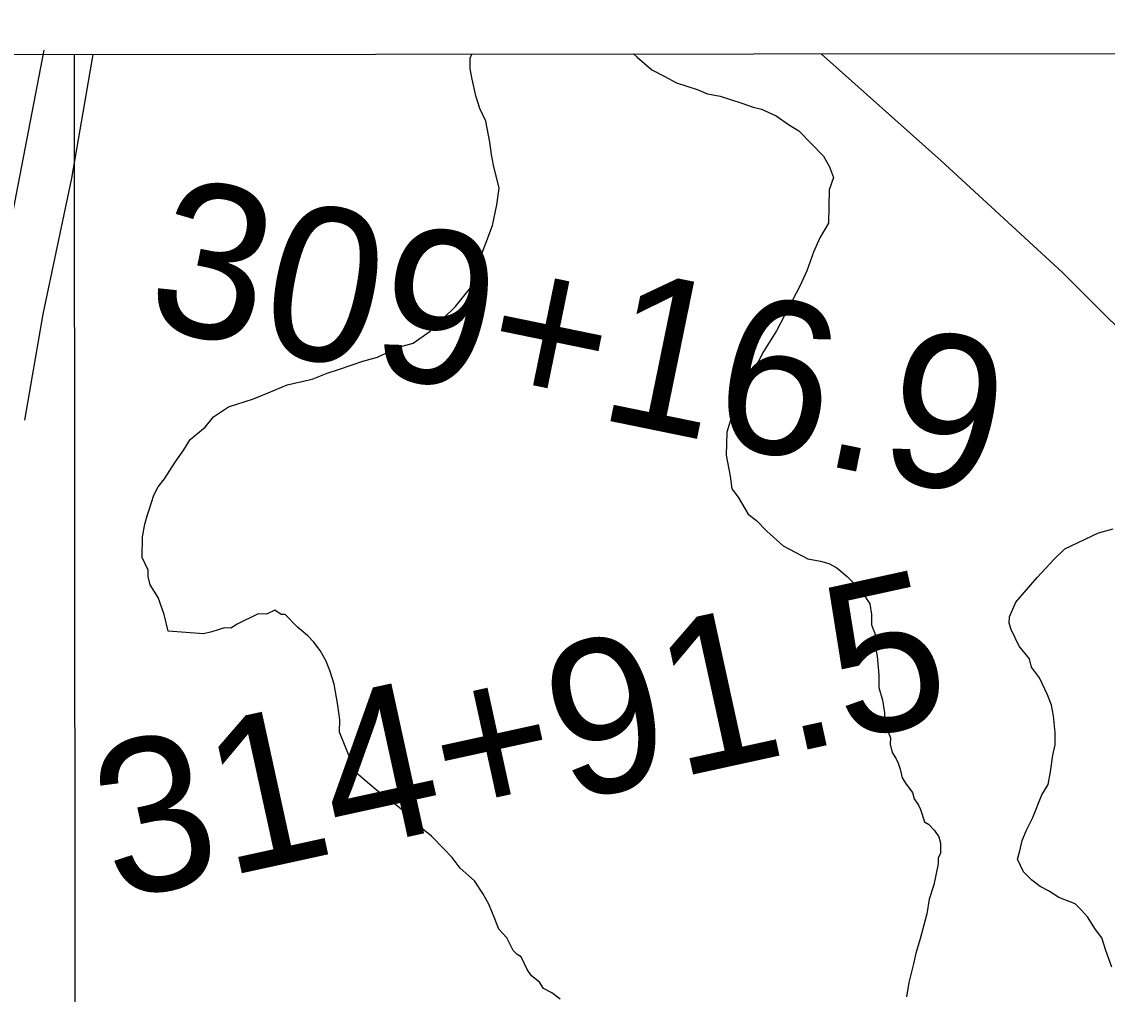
# Model space of a CAD drawing. Extents: x 3297753 to 3335611, y 652252 to 677623.
# Drawn here: x 3312338 to 3313046, y 675213 to 675847 of the extents above; entities that cross this region are included whole.
import ezdxf

# ---------------------------------------------------------------- set-up
doc = ezdxf.new("R2010")
doc.units = 0
for name, color, linetype in [('V-GRID-FRAM', 7, 'Continuous'), ('V-GRID-MAJR', 7, 'Continuous'), ('V-ROAD-CNTR', 7, 'Continuous'), ('V-SITE-VEGE', 7, 'Continuous'), ('V-SURV-IDEN', 7, 'Continuous'), ('V-TOPO-SHOR', 7, 'Continuous')]:
    doc.layers.add(name, color=color, linetype=linetype)

msp = doc.modelspace()

# ---------------------------------------------------------------- linework, layer by layer
at = {"layer": 'V-GRID-FRAM'}
msp.add_lwpolyline([(3301859.64, 675814.9), (3333399.09, 675847.01), (3333425.54, 657662.73), (3301870.22, 657630.6), (3301859.64, 675814.9)], dxfattribs=at)
at = {"layer": 'V-GRID-MAJR'}
msp.add_spline([(3312388.66, 657641.31), (3312386.02, 660668.95), (3312380.73, 666730.37), (3312375.44, 672791.81), (3312372.79, 675825.6)], degree=3, dxfattribs=at)
at = {"layer": 'V-ROAD-CNTR'}
msp.add_lwpolyline([(3312352.77, 675828.53), (3312330.48, 675712.17), (3312290.76, 675489.44), (3312271.34, 675384.94), (3312264.66, 675327.88), (3312264.86, 675279.99), (3312267.2, 675218.52), (3312269.76, 675158.29), (3312279.27, 675088.33), (3312296.41, 675006.75), (3312324.41, 674880.19), (3312398, 674570)], dxfattribs=at)
at = {"layer": 'V-SITE-VEGE'}
for p, q in [((3312630.79, 675816.39), (3312630.91, 675823.2)), ((3312630.91, 675823.2), (3312631.85, 675825.87)), ((3312631.85, 675825.87), (3312737.39, 675825.97)), ((3312737.39, 675825.97), (3312739.78, 675824)), ((3312739.78, 675824), (3312749.16, 675815.67)), ((3312632.03, 675809.57), (3312630.79, 675816.39)), ((3312749.16, 675815.67), (3312757.25, 675811.44)), ((3312634.56, 675798.64), (3312632.03, 675809.57)), ((3312757.25, 675811.44), (3312765.34, 675807.22)), ((3312765.34, 675807.22), (3312778.87, 675802.9)), ((3312778.87, 675802.9), (3312785.62, 675800.06)), ((3312637.13, 675790.43), (3312634.56, 675798.64)), ((3312785.62, 675800.06), (3312793.76, 675798.55)), ((3312793.76, 675798.55), (3312807.29, 675794.23)), ((3312807.29, 675794.23), (3312815.41, 675791.37)), ((3312641.07, 675782.19), (3312637.13, 675790.43)), ((3312815.41, 675791.37), (3312820.82, 675789.91)), ((3312820.82, 675789.91), (3312830.27, 675785.66)), ((3312643.55, 675768.54), (3312641.07, 675782.19)), ((3312830.27, 675785.66), (3312838.34, 675780.08)), ((3312838.34, 675780.08), (3312845.07, 675775.88)), ((3312845.07, 675775.88), (3312861.11, 675759.27)), ((3312644.77, 675760.36), (3312643.55, 675768.54)), ((3312646.01, 675753.53), (3312644.77, 675760.36)), ((3312861.11, 675759.27), (3312865.07, 675752.39)), ((3312649.83, 675738.5), (3312646.01, 675753.53)), ((3312865.07, 675752.39), (3312867.67, 675745.54)), ((3312867.67, 675745.54), (3312864.8, 675737.43)), ((3312648.28, 675727.64), (3312649.83, 675738.5)), ((3312864.8, 675737.43), (3312864.42, 675715.67)), ((3312645.31, 675714.08), (3312648.28, 675727.64)), ((3312636.75, 675691.1), (3312645.31, 675714.08)), ((3312864.42, 675715.67), (3312858.81, 675706.24)), ((3312858.81, 675706.24), (3312854.56, 675696.79)), ((3312854.56, 675696.79), (3312850.26, 675684.62)), ((3312630.99, 675673.51), (3312636.75, 675691.1)), ((3312850.26, 675684.62), (3312846.02, 675675.17)), ((3312621.25, 675661.44), (3312630.99, 675673.51)), ((3312846.02, 675675.17), (3312830.52, 675645.5)), ((3312604.64, 675645.4), (3312621.25, 675661.44)), ((3312593.62, 675637.43), (3312604.64, 675645.4)), ((3312830.52, 675645.5), (3312822.12, 675632.04)), ((3312570.32, 675628.32), (3312584.05, 675634.88)), ((3312584.05, 675634.88), (3312593.62, 675637.43)), ((3312822.12, 675632.04), (3312812.27, 675613.17)), ((3312545.7, 675620.59), (3312560.75, 675625.77)), ((3312560.75, 675625.77), (3312570.32, 675628.32)), ((3312527.89, 675614.1), (3312537.48, 675618.01)), ((3312537.48, 675618.01), (3312545.7, 675620.59)), ((3312499.15, 675605.08), (3312511.49, 675610.3)), ((3312511.49, 675610.3), (3312527.89, 675614.1)), ((3312812.27, 675613.17), (3312807.97, 675601)), ((3312489.56, 675601.17), (3312499.15, 675605.08)), ((3312463.5, 675589.38), (3312473.14, 675596.01)), ((3312473.14, 675596.01), (3312489.56, 675601.17)), ((3312807.97, 675601), (3312802.38, 675592.93)), ((3312457.94, 675582.67), (3312463.5, 675589.38)), ((3312802.38, 675592.93), (3312798.06, 675579.4)), ((3312448.27, 675574.68), (3312457.94, 675582.67)), ((3312444.07, 675567.95), (3312448.27, 675574.68)), ((3312798.06, 675579.4), (3312797.8, 675564.44)), ((3312438.49, 675559.88), (3312444.07, 675567.95)), ((3312797.8, 675564.44), (3312800.28, 675550.79)), ((3312431.49, 675549.12), (3312438.49, 675559.88)), ((3312427.32, 675543.75), (3312431.49, 675549.12)), ((3312800.28, 675550.79), (3312801.5, 675542.6)), ((3312424.5, 675538.36), (3312427.32, 675543.75)), ((3312801.5, 675542.6), (3312805.48, 675537.09)), ((3312421.61, 675528.88), (3312424.5, 675538.36)), ((3312805.48, 675537.09), (3312812.09, 675526.08)), ((3312418.72, 675519.41), (3312420.18, 675524.83)), ((3312420.18, 675524.83), (3312421.61, 675528.88)), ((3312812.09, 675526.08), (3312817.46, 675521.91)), ((3312417.22, 675511.27), (3312418.72, 675519.41)), ((3312817.46, 675521.91), (3312824.14, 675514.99)), ((3312416.98, 675497.67), (3312417.22, 675511.27)), ((3312824.14, 675514.99), (3312834.86, 675505.27)), ((3312834.86, 675505.27), (3312851.04, 675496.82)), ((3312420.92, 675489.44), (3312416.98, 675497.67)), ((3312851.04, 675496.82), (3312859.17, 675495.32)), ((3312420.85, 675485.35), (3312420.92, 675489.44)), ((3312859.17, 675495.32), (3312864.59, 675493.86)), ((3312864.59, 675493.86), (3312869.98, 675491.05)), ((3312869.98, 675491.05), (3312876.69, 675485.48)), ((3312422.11, 675479.89), (3312420.85, 675485.35)), ((3312876.69, 675485.48), (3312886.05, 675475.8)), ((3312427.41, 675471.63), (3312422.11, 675479.89)), ((3312886.05, 675475.8), (3312891.34, 675467.54)), ((3312431.3, 675460.68), (3312427.41, 675471.63)), ((3312503.46, 675463.49), (3312497.97, 675460.86)), ((3312507.5, 675460.7), (3312503.46, 675463.49)), ((3312891.34, 675467.54), (3312892.58, 675460.71)), ((3312433.83, 675449.75), (3312431.3, 675460.68)), ((3312478.81, 675454.4), (3312474.68, 675451.75)), ((3312492.53, 675460.96), (3312478.81, 675454.4)), ((3312497.97, 675460.86), (3312492.53, 675460.96)), ((3312510.22, 675460.65), (3312507.5, 675460.7)), ((3312518.23, 675452.34), (3312510.22, 675460.65)), ((3312892.58, 675460.71), (3312892.46, 675453.91)), ((3312456.92, 675447.98), (3312433.83, 675449.75)), ((3312462.39, 675449.24), (3312456.92, 675447.98)), ((3312470.6, 675451.82), (3312462.39, 675449.24)), ((3312474.68, 675451.75), (3312470.6, 675451.82)), ((3312524.94, 675446.78), (3312518.23, 675452.34)), ((3312892.46, 675453.91), (3312895.06, 675447.06)), ((3312895.06, 675447.06), (3312894.94, 675440.26)), ((3312528.95, 675442.63), (3312524.94, 675446.78)), ((3312532.93, 675437.11), (3312528.95, 675442.63)), ((3312894.94, 675440.26), (3312896.18, 675433.43)), ((3312536.9, 675430.24), (3312532.93, 675437.11)), ((3312896.18, 675433.43), (3312897.33, 675421.17)), ((3312539.5, 675423.39), (3312536.9, 675430.24)), ((3312542.07, 675415.18), (3312539.5, 675423.39)), ((3312897.33, 675421.17), (3312897.19, 675413.01)), ((3312544.55, 675401.53), (3312542.07, 675415.18)), ((3312897.19, 675413.01), (3312899.76, 675404.8)), ((3312899.76, 675404.8), (3312900.98, 675396.61)), ((3312545.75, 675391.98), (3312544.55, 675401.53)), ((3312545.6, 675383.82), (3312545.75, 675391.98)), ((3312900.98, 675396.61), (3312900.86, 675389.81)), ((3312553.43, 675364.63), (3312545.6, 675383.82)), ((3312900.86, 675389.81), (3312904.77, 675380.21)), ((3312904.77, 675380.21), (3312904.7, 675376.13)), ((3312904.7, 675376.13), (3312905.96, 675370.67)), ((3312905.96, 675370.67), (3312908.61, 675366.54)), ((3312556.03, 675357.79), (3312553.43, 675364.63)), ((3312908.61, 675366.54), (3312909.93, 675363.79)), ((3312909.93, 675363.79), (3312911.21, 675359.69)), ((3312564.07, 675350.84), (3312556.03, 675357.79)), ((3312911.21, 675359.69), (3312912.48, 675354.22)), ((3312570.78, 675345.28), (3312564.07, 675350.84)), ((3312912.48, 675354.22), (3312915.12, 675350.09)), ((3312915.12, 675350.09), (3312919.11, 675344.58)), ((3312580.18, 675338.31), (3312570.78, 675345.28)), ((3312919.11, 675344.58), (3312920.4, 675340.48)), ((3312592.25, 675328.57), (3312580.18, 675338.31)), ((3312920.4, 675340.48), (3312923.05, 675336.35)), ((3312923.05, 675336.35), (3312924.36, 675333.6)), ((3312598.94, 675321.65), (3312592.25, 675328.57)), ((3312924.36, 675333.6), (3312926.94, 675325.39)), ((3312605.64, 675316.09), (3312598.94, 675321.65)), ((3312926.94, 675325.39), (3312929.63, 675323.98)), ((3312929.63, 675323.98), (3312933.64, 675319.84)), ((3312933.64, 675319.84), (3312936.29, 675315.7)), ((3312613.66, 675307.78), (3312605.64, 675316.09)), ((3312936.29, 675315.7), (3312937.58, 675311.6)), ((3312619, 675302.24), (3312613.66, 675307.78)), ((3312937.58, 675311.6), (3312937.46, 675304.8)), ((3312624.33, 675295.35), (3312619, 675302.24)), ((3312936.05, 675302.1), (3312935.98, 675298.02)), ((3312937.46, 675304.8), (3312936.05, 675302.1)), ((3312633.7, 675287.02), (3312624.33, 675295.35)), ((3312935.98, 675298.02), (3312933.02, 675284.46)), ((3312639, 675278.76), (3312633.7, 675287.02)), ((3312933.02, 675284.46), (3312930.13, 675274.99)), ((3312642.96, 675271.89), (3312639, 675278.76)), ((3312646.88, 675262.29), (3312642.96, 675271.89)), ((3312930.13, 675274.99), (3312928.6, 675265.49)), ((3312928.6, 675265.49), (3312924.24, 675249.24)), ((3312649.48, 675255.45), (3312646.88, 675262.29)), ((3312654.82, 675249.91), (3312649.48, 675255.45)), ((3312658.76, 675241.68), (3312654.82, 675249.91)), ((3312924.24, 675249.24), (3312921.35, 675239.77)), ((3312661.43, 675238.91), (3312658.76, 675241.68)), ((3312664.13, 675237.5), (3312661.43, 675238.91)), ((3312668.07, 675229.26), (3312664.13, 675237.5)), ((3312921.35, 675239.77), (3312919.87, 675232.99)), ((3312670.71, 675225.13), (3312668.07, 675229.26)), ((3312919.87, 675232.99), (3312916.93, 675220.79)), ((3312676.08, 675220.96), (3312670.71, 675225.13)), ((3312678.73, 675216.83), (3312676.08, 675220.96)), ((3312916.93, 675220.79), (3312915.4, 675211.3)), ((3312684.12, 675214.01), (3312678.73, 675216.83)), ((3312689.5, 675209.83), (3312684.12, 675214.01))]:
    msp.add_line(p, q, dxfattribs=at)
msp.add_lwpolyline([(3313049.09, 675230.71), (3313045.21, 675241.67), (3313042.63, 675249.87), (3313038.64, 675255.39), (3313033.35, 675263.65), (3313029.34, 675267.8), (3313025.33, 675271.95), (3313014.52, 675276.23), (3313007.79, 675280.43), (3313002.4, 675283.24), (3312997.03, 675287.42), (3312991.68, 675292.96), (3312987.74, 675301.19), (3312989.2, 675306.61), (3312990.68, 675313.39), (3312993.52, 675320.14), (3312997.75, 675328.23), (3313003.45, 675343.1), (3313007.65, 675349.83), (3313009.16, 675357.96), (3313010.71, 675368.82), (3313012.19, 675375.6), (3313012.33, 675383.76), (3313011.16, 675394.67), (3313009.92, 675401.49), (3313007.32, 675408.34), (3313002.07, 675419.32), (3312996.75, 675426.22), (3312995.49, 675431.68), (3312988.83, 675439.96), (3312983.58, 675450.94), (3312982.29, 675455.05), (3312982.36, 675459.13), (3312986.61, 675468.58), (3312993.56, 675476.62), (3313000.5, 675484.66), (3313011.6, 675496.71), (3313018.52, 675503.4), (3313040.48, 675513.89), (3313050.05, 675516.45)], dxfattribs=at)
at = {"layer": 'V-TOPO-SHOR'}
for points in [[(3312340.44, 675587.3), (3312352.42, 675656.43), (3312371.12, 675744.97), (3312384.93, 675825.62)], [(3312859.57, 675826.1), (3312937.67, 675756.54), (3313016.99, 675683.53), (3313081.33, 675619.38)]]:
    msp.add_lwpolyline(points, dxfattribs=at)

# ---------------------------------------------------------------- texts
at = {"layer": 'V-SURV-IDEN'}
for s, rotation, p in [('309+16.9', 348.4225, (3312417.18, 675649.15)), ('314+91.5', 12.33972, (3312399.3, 675273.89))]:
    msp.add_text(s, height=100, rotation=rotation, dxfattribs=at).set_placement(p)

doc.saveas('drawing.dxf')
